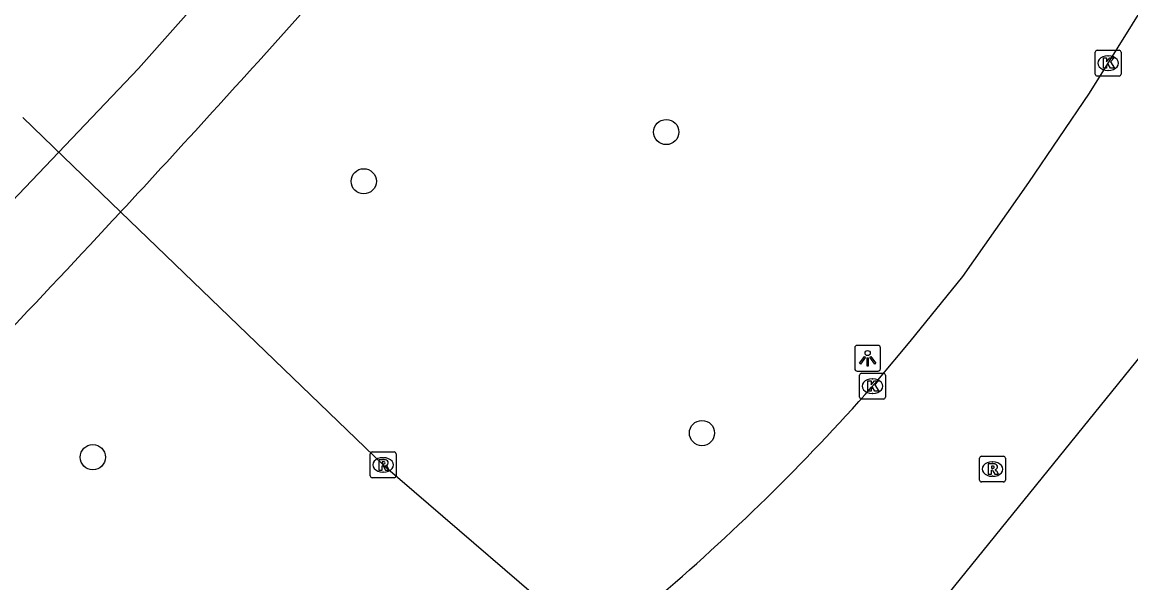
# Model space of a CAD drawing. Extents: x 162812 to 163818, y 381639 to 382470.
# Drawn here: x 162890.99 to 162934, y 382113.48 to 382135.2 of the extents above; entities that cross this region are included whole.
import ezdxf

# ---------------------------------------------------------------- set-up
doc = ezdxf.new("R2010")
doc.units = 0
for name, color, linetype in [('IMGEO_Boom', 7, 'Continuous'), ('IMGEO_Duiker', 7, 'Continuous'), ('IMGEO_Kolk', 7, 'Continuous'), ('IMGEO_Lichtpunt', 7, 'Continuous'), ('IMGEO_Rijbaan_lokaal_gesloten', 7, 'Continuous'), ('IMGEO_Rijbaan_regionaal_gesloten', 7, 'Continuous'), ('IMGEO_Rioolput', 7, 'Continuous')]:
    doc.layers.add(name, color=color, linetype=linetype)

msp = doc.modelspace()

# ---------------------------------------------------------------- linework, layer by layer
at = {"layer": 'IMGEO_Boom'}
for centre in [(162915.975, 382130.948), (162904.241, 382129.039), (162917.362, 382119.282), (162893.734, 382118.345)]:
    msp.add_circle(centre, 0.489, dxfattribs=at)
at = {"layer": 'IMGEO_Duiker'}
msp.add_lwpolyline([(162891.016, 382131.506), (162891.016, 382131.506), (162892.593, 382129.988), (162894.812, 382127.852), (162904.996, 382118.048), (162913.228, 382110.968), (162915.677, 382108.861), (162919.344, 382105.846), (162923.386, 382102.523), (162924.153, 382101.892), (162939.582, 382090.204), (162943.361, 382087.342), (162943.57, 382087.183)], dxfattribs=at)
at = {"layer": 'IMGEO_Kolk'}
for p, q in [((162932.691, 382134.118), (162933.543, 382134.118)), ((162932.616, 382133.192), (162932.616, 382134.044)), ((162933.104, 382133.898), (162933.129, 382133.898)), ((162933.617, 382134.044), (162933.617, 382133.192)), ((162933.127, 382133.338), (162933.102, 382133.338)), ((162933.543, 382133.118), (162932.691, 382133.118)), ((162923.55, 382121.6), (162924.402, 382121.6)), ((162923.475, 382120.674), (162923.475, 382121.526)), ((162923.963, 382121.38), (162923.988, 382121.38)), ((162924.476, 382121.526), (162924.476, 382120.674)), ((162923.986, 382120.82), (162923.961, 382120.82)), ((162924.402, 382120.6), (162923.55, 382120.6))]:
    msp.add_line(p, q, dxfattribs=at)
for points in [[(162932.691, 382134.118), (162933.543, 382134.118)], [(162932.616, 382133.192), (162932.616, 382134.044)], [(162932.937, 382133.818), (162933.06, 382133.818), (162933.06, 382133.667), (162933.19, 382133.818), (162933.354, 382133.818), (162933.208, 382133.667), (162933.361, 382133.418), (162933.209, 382133.418), (162933.124, 382133.582), (162933.06, 382133.515), (162933.06, 382133.418), (162932.937, 382133.418), (162932.937, 382133.818)], [(162933.617, 382134.044), (162933.617, 382133.192)], [(162933.543, 382133.118), (162932.691, 382133.118)], [(162923.55, 382121.6), (162924.402, 382121.6)], [(162923.475, 382120.674), (162923.475, 382121.526)], [(162923.796, 382121.3), (162923.919, 382121.3), (162923.919, 382121.149), (162924.049, 382121.3), (162924.213, 382121.3), (162924.067, 382121.149), (162924.22, 382120.9), (162924.068, 382120.9), (162923.983, 382121.064), (162923.919, 382120.997), (162923.919, 382120.9), (162923.796, 382120.9), (162923.796, 382121.3)], [(162924.476, 382121.526), (162924.476, 382120.674)], [(162924.402, 382120.6), (162923.55, 382120.6)]]:
    msp.add_lwpolyline(points, dxfattribs=at)
for centre, start, end in [((162932.693, 382134.042), 91.552, 178.448), ((162932.693, 382134.042), 91.552, 178.448), ((162933.541, 382134.042), 1.552, 88.448), ((162933.541, 382134.042), 1.552, 88.448), ((162932.693, 382133.194), 181.552, 268.448), ((162932.693, 382133.194), 181.552, 268.448), ((162933.541, 382133.194), 271.552, 358.448), ((162933.541, 382133.194), 271.552, 358.448), ((162923.552, 382121.524), 91.552, 178.448), ((162923.552, 382121.524), 91.552, 178.448), ((162924.4, 382121.524), 1.552, 88.448), ((162924.4, 382121.524), 1.552, 88.448), ((162923.552, 382120.676), 181.552, 268.448), ((162923.552, 382120.676), 181.552, 268.448), ((162924.4, 382120.676), 271.552, 358.448), ((162924.4, 382120.676), 271.552, 358.448)]:
    msp.add_arc(centre, 0.0765, start, end, dxfattribs=at)
for centre, major_axis, ratio, start_param, end_param in [((162933.103, 382133.618), (-0.387, 0.002), 0.722429, 4.712389, 7.853982), ((162933.128, 382133.618), (-0.39, 0.002), 0.717154, 1.570796, 4.712389), ((162923.962, 382121.1), (-0.387, 0.002), 0.722429, 4.712389, 7.853982), ((162923.987, 382121.1), (-0.39, 0.002), 0.717154, 1.570796, 4.712389)]:
    msp.add_ellipse(centre, major_axis=major_axis, ratio=ratio, start_param=start_param, end_param=end_param, dxfattribs=at)
at = {"layer": 'IMGEO_Lichtpunt'}
for p, q in [((162923.29, 382122.584), (162923.29, 382121.777)), ((162923.29, 382122.584), (162923.29, 382121.777)), ((162924.192, 382122.679), (162923.384, 382122.679)), ((162924.192, 382122.679), (162923.384, 382122.679)), ((162924.286, 382121.777), (162924.286, 382122.584)), ((162924.286, 382121.777), (162924.286, 382122.584)), ((162923.384, 382121.683), (162924.192, 382121.683)), ((162923.384, 382121.683), (162924.192, 382121.683))]:
    msp.add_line(p, q, dxfattribs=at)
for points in [[(162923.664, 382122.248), (162923.703, 382122.22), (162923.515, 382121.958), (162923.477, 382121.985), (162923.664, 382122.248)], [(162923.766, 382122.2), (162923.813, 382122.2), (162923.813, 382121.878), (162923.766, 382121.878), (162923.766, 382122.2)], [(162923.876, 382122.22), (162923.914, 382122.247), (162924.101, 382121.985), (162924.062, 382121.957), (162923.876, 382122.22)]]:
    msp.add_lwpolyline(points, dxfattribs=at)
msp.add_circle((162923.789, 382122.382), 0.0994, dxfattribs=at)
for centre, start, end in [((162923.384, 382122.584), 90, 180), ((162923.384, 382122.584), 90, 180), ((162924.192, 382122.584), 0, 90), ((162924.192, 382122.584), 0, 90), ((162923.384, 382121.777), 180, 270), ((162923.384, 382121.777), 180, 270), ((162924.192, 382121.777), 270, 0), ((162924.192, 382121.777), 270, 360)]:
    msp.add_arc(centre, 0.0946, start, end, dxfattribs=at)
at = {"layer": 'IMGEO_Rijbaan_lokaal_gesloten'}
for points in [[(162924.182, 382121.333), (162925.442, 382122.831), (162927.482, 382125.349), (162930.043, 382128.996), (162932.393, 382132.453), (162938.444, 382142.165), (162943.036, 382149.709), (162947.027, 382156.124), (162953.158, 382165.967), (162956.71, 382171.753), (162963.882, 382183.343), (162967.573, 382189.32), (162970.994, 382194.935), (162976.232, 382203.382)], [(162938.949, 382127.926), (162924.856, 382110.513)]]:
    msp.add_lwpolyline(points, dxfattribs=at)
msp.add_arc((162862.387, 382175.422), 82.124, 310.53859, 318.80426, dxfattribs=at)
at = {"layer": 'IMGEO_Rijbaan_regionaal_gesloten'}
msp.add_lwpolyline([(162820.468, 382061.148), (162840.751, 382080.004), (162851.486, 382089.833), (162874.432, 382111.672), (162885.166, 382122.574), (162895.499, 382133.41), (162905.445, 382144.614), (162918.126, 382160.102), (162930.043, 382175.636), (162940.828, 382190.463), (162946.581, 382198.967), (162957.334, 382216.925)], dxfattribs=at)
for centre, radius, start, end in [((162479.231, 382513.745), 567.116, 317.12138, 318.18477), ((162476.978, 382515.854), 570.203, 314.30099, 317.12014)]:
    msp.add_arc(centre, radius, start, end, dxfattribs=at)
at = {"layer": 'IMGEO_Rioolput'}
for p, q in [((162904.495, 382117.622), (162904.495, 382118.474)), ((162904.57, 382118.548), (162905.422, 382118.548)), ((162904.983, 382118.328), (162905.008, 382118.328)), ((162905.496, 382118.474), (162905.496, 382117.622)), ((162928.129, 382117.459), (162928.129, 382118.311)), ((162928.204, 382118.385), (162929.056, 382118.385)), ((162928.617, 382118.165), (162928.642, 382118.165)), ((162929.13, 382118.311), (162929.13, 382117.459)), ((162905.006, 382117.768), (162904.981, 382117.768)), ((162905.422, 382117.548), (162904.57, 382117.548)), ((162929.056, 382117.385), (162928.204, 382117.385)), ((162928.64, 382117.605), (162928.615, 382117.605))]:
    msp.add_line(p, q, dxfattribs=at)
for points in [[(162904.495, 382117.622), (162904.495, 382118.474)], [(162904.57, 382118.548), (162905.422, 382118.548)], [(162905.084, 382118.246), (162904.832, 382118.248), (162904.832, 382117.848)], [(162905.01, 382118.167), (162904.956, 382118.167), (162904.956, 382118.086)], [(162905.496, 382118.474), (162905.496, 382117.622)], [(162928.129, 382117.459), (162928.129, 382118.311)], [(162928.204, 382118.385), (162929.056, 382118.385)], [(162929.13, 382118.311), (162929.13, 382117.459)], [(162904.832, 382117.848), (162904.956, 382117.848), (162904.956, 382118.01), (162904.967, 382118.01)], [(162904.956, 382118.086), (162905.008, 382118.086)], [(162905.014, 382117.981), (162905.085, 382117.848), (162905.225, 382117.848), (162905.16, 382117.974)], [(162928.718, 382118.083), (162928.466, 382118.085), (162928.466, 382117.685)], [(162928.466, 382117.685), (162928.59, 382117.685), (162928.59, 382117.847), (162928.601, 382117.847)], [(162928.644, 382118.004), (162928.59, 382118.004), (162928.59, 382117.923)], [(162928.59, 382117.923), (162928.642, 382117.923)], [(162928.648, 382117.818), (162928.719, 382117.685), (162928.859, 382117.685), (162928.794, 382117.811)], [(162905.422, 382117.548), (162904.57, 382117.548)], [(162929.056, 382117.385), (162928.204, 382117.385)]]:
    msp.add_lwpolyline(points, dxfattribs=at)
for centre, radius, start, end in [((162904.572, 382118.472), 0.0765, 91.552, 178.448), ((162904.572, 382118.472), 0.0765, 91.552, 178.448), ((162905.016, 382118.071), 0.0964, 77.0061, 93.1865), ((162905.03, 382118.128), 0.0378, 276.6634, 79.6772), ((162905.083, 382118.136), 0.109, 350.3612, 89.416), ((162905.42, 382118.472), 0.0765, 1.552, 88.448), ((162905.42, 382118.472), 0.0765, 1.552, 88.448), ((162928.206, 382118.309), 0.0765, 91.552, 178.448), ((162928.206, 382118.309), 0.0765, 91.552, 178.448), ((162929.054, 382118.309), 0.0765, 1.552, 88.448), ((162929.054, 382118.309), 0.0765, 1.552, 88.448), ((162904.966, 382117.957), 0.0533, 26.0293, 88.6989), ((162904.992, 382118.275), 0.19, 274.7715, 282.9687), ((162905.081, 382118.136), 0.112, 277.5842, 350.9817), ((162905.065, 382117.921), 0.108, 29.5134, 73.7905), ((162928.6, 382117.794), 0.0533, 26.0293, 88.6989), ((162928.626, 382118.112), 0.19, 274.7715, 282.9687), ((162928.65, 382117.908), 0.0964, 77.0061, 93.1865), ((162928.664, 382117.965), 0.0378, 276.6634, 79.6772), ((162928.717, 382117.973), 0.109, 350.3612, 89.416), ((162928.715, 382117.973), 0.112, 277.5842, 350.9817), ((162928.699, 382117.758), 0.108, 29.5134, 73.7905), ((162904.572, 382117.624), 0.0765, 181.552, 268.448), ((162904.572, 382117.624), 0.0765, 181.552, 268.448), ((162905.42, 382117.624), 0.0765, 271.552, 358.448), ((162905.42, 382117.624), 0.0765, 271.552, 358.448), ((162928.206, 382117.461), 0.0765, 181.552, 268.448), ((162928.206, 382117.461), 0.0765, 181.552, 268.448), ((162929.054, 382117.461), 0.0765, 271.552, 358.448), ((162929.054, 382117.461), 0.0765, 271.552, 358.448)]:
    msp.add_arc(centre, radius, start, end, dxfattribs=at)
for centre, major_axis, ratio, start_param, end_param in [((162904.982, 382118.048), (-0.387, 0.002), 0.722429, 4.712389, 7.853982), ((162905.007, 382118.048), (-0.39, 0.002), 0.717154, 1.570796, 4.712389), ((162928.616, 382117.885), (-0.387, 0.002), 0.722429, 4.712389, 7.853982), ((162928.641, 382117.885), (-0.39, 0.002), 0.717154, 1.570796, 4.712389)]:
    msp.add_ellipse(centre, major_axis=major_axis, ratio=ratio, start_param=start_param, end_param=end_param, dxfattribs=at)

doc.saveas('drawing.dxf')
